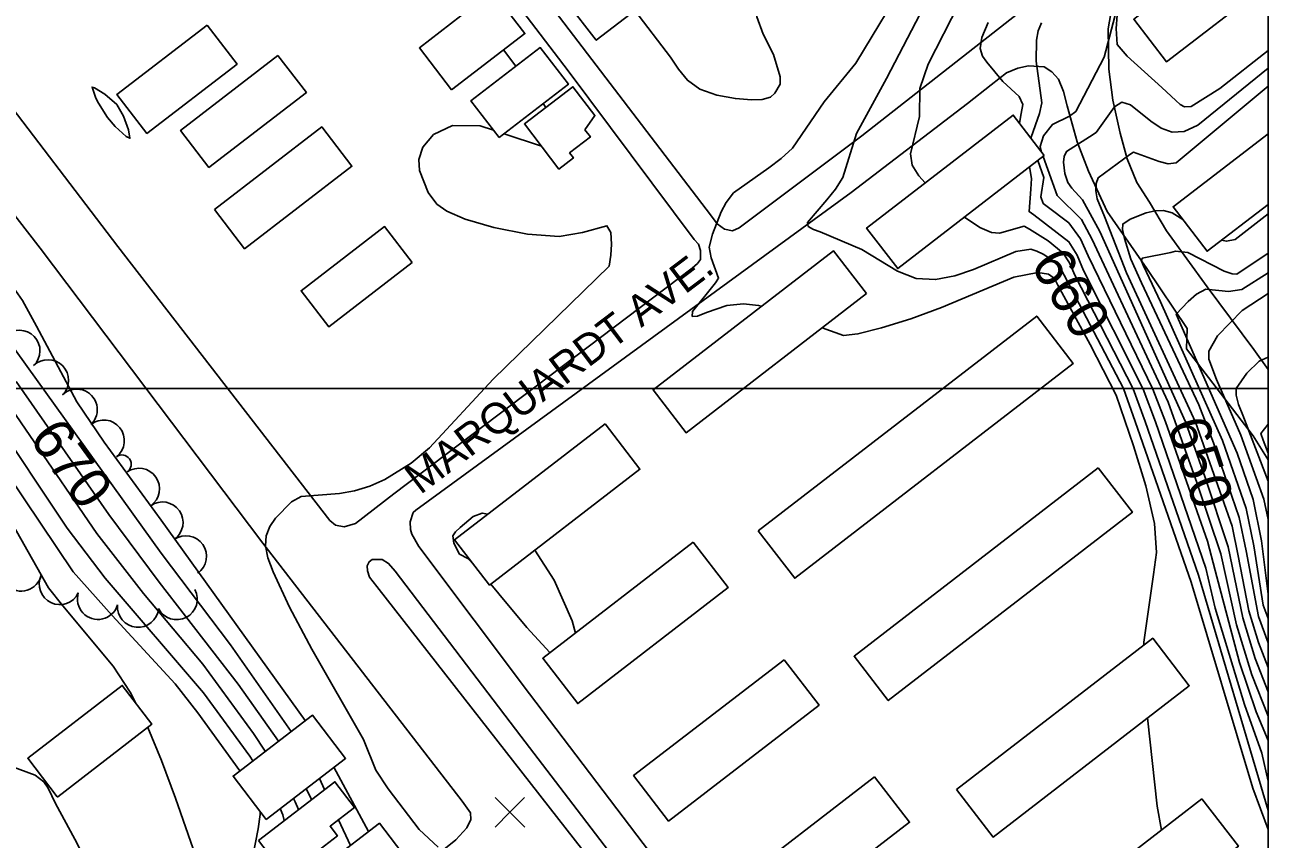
# Model space of a CAD drawing. Extents: x 79600 to 91800, y 75600 to 84400.
# Drawn here: x 89395 to 90000, y 81781 to 82177 of the extents above; entities that cross this region are included whole.
import ezdxf

# ---------------------------------------------------------------- set-up
doc = ezdxf.new("R2010")
doc.units = 0
for name, color, linetype in [('084-090$0$BLDG', 7, 'Continuous'), ('084-090$0$GRID', 7, 'Continuous'), ('084-090$0$INDEX', 7, 'Continuous'), ('084-090$0$INDXLBL', 7, 'Continuous'), ('084-090$0$INTER', 7, 'Continuous'), ('084-090$0$ROAD', 7, 'Continuous'), ('084-090$0$ROAD-NAME', 7, 'Continuous'), ('084-090$0$SPOTMARK', 7, 'Continuous'), ('084-090$0$SPOTS', 7, 'Continuous'), ('084-090$0$TREES', 7, 'Continuous')]:
    doc.layers.add(name, color=color, linetype=linetype)

# ---------------------------------------------------------------- blocks, each defined once
blk = doc.blocks.new('084-090$0$SPOTX')
at = {"layer": '084-090$0$SPOTMARK'}
for p, q in [((-0.37, 0.358), (0.351, -0.358)), ((-0.012, 0), (0.347, 0.358)), ((-0.012, 0), (-0.37, -0.358))]:
    blk.add_line(p, q, dxfattribs=at)

msp = doc.modelspace()

# ---------------------------------------------------------------- linework, layer by layer
at = {"layer": '084-090$0$BLDG'}
for points in [[(90000, 82230.09), (89934.6, 82179.64), (89950.61, 82158.89), (90000, 82196.99)], [(90000, 82089.49), (89970.3, 82066.79), (89953.72, 82088.47), (90000, 82123.85)]]:
    msp.add_lwpolyline(points, dxfattribs=at)
for points in [[(89692.07, 82213.17), (89706.12, 82194.88), (89672.97, 82169.4), (89658.91, 82187.68)], [(89602.61, 82145.3), (89586.9, 82165.73), (89612.16, 82185.15), (89614.57, 82182.01), (89624.97, 82190.01), (89638.26, 82172.71)], [(89483.59, 82176.76), (89498.15, 82157.81), (89454.3, 82124.1), (89439.73, 82143.04)], [(89518.09, 82161.98), (89531.89, 82144.03), (89484.5, 82107.6), (89470.7, 82125.55)], [(89625.75, 82122.11), (89612, 82140), (89645.7, 82165.9), (89659.45, 82148.01)], [(89667.48, 82125.88), (89670.16, 82122.4), (89660, 82114.59), (89661.86, 82112.16), (89654.86, 82106.78), (89638.01, 82128.7), (89661.6, 82146.84), (89672.35, 82132.85)], [(89891.05, 82113.35), (89875.91, 82133), (89804.59, 82078.02), (89819.74, 82058.37)], [(89487.15, 82087.07), (89501.84, 82067.96), (89554.08, 82108.12), (89539.39, 82127.23)], [(89583.45, 82061.33), (89570.01, 82078.82), (89529.36, 82047.57), (89542.8, 82030.08)], [(89804.5, 82046.19), (89788.41, 82067.06), (89700.62, 81999.37), (89716.7, 81978.51)], [(89751.81, 81930.73), (89769.59, 81907.67), (89905.16, 82012.19), (89887.39, 82035.25)], [(89677.25, 81982.84), (89694.27, 81960.76), (89621.09, 81904.34), (89604.06, 81926.42)], [(89917.28, 81961.36), (89933.92, 81939.78), (89815.08, 81848.16), (89798.44, 81869.75)], [(89720.17, 81925.23), (89737.19, 81903.15), (89664.01, 81846.73), (89646.98, 81868.81)], [(89848.33, 81804.88), (89866.13, 81781.79), (89961.63, 81855.41), (89943.82, 81878.5)], [(89764.38, 81868.08), (89781.41, 81846), (89708.22, 81789.58), (89691.2, 81811.66)], [(89410.9, 81801.43), (89410.67, 81801.44), (89396.27, 81820.14), (89442.28, 81855.55), (89456.76, 81836.73)], [(89512.41, 81790.39), (89496.22, 81811.42), (89534.81, 81841.12), (89551, 81820.09)], [(89808.44, 81811.09), (89825.46, 81789.01), (89752.28, 81732.59), (89735.26, 81754.67)], [(89508.58, 81780.11), (89521.76, 81762.98), (89547.04, 81782.43), (89543.47, 81787.06), (89555.38, 81796.23), (89545.76, 81808.73)], [(89967.77, 81800.33), (89985.52, 81777.3), (89912.47, 81720.99), (89894.72, 81744.02)], [(89532.08, 81733.21), (89518.49, 81750.87), (89567.43, 81788.54), (89581.02, 81770.88)]]:
    msp.add_lwpolyline(points, close=True, dxfattribs=at)
at = {"layer": '084-090$0$GRID'}
for p, q in [((90000, 84000), (90000, 80000)), ((90000, 82000), (85000, 82000))]:
    msp.add_line(p, q, dxfattribs=at)
at = {"layer": '084-090$0$INDEX'}
msp.add_line((89534.48, 81800.05), (89531.85, 81805.36), dxfattribs=at)
for points in [[(90000, 81785.53), (89992.6, 81805.65), (89962.48, 81905.74), (89935.34, 81983.91), (89929.59, 81999.95), (89898.99, 82058.58), (89896.16, 82061.65), (89890.54, 82065.36), (89887.44, 82066.86), (89884.56, 82067.72), (89877.27, 82066.59), (89856.53, 82057.89), (89847.58, 82054.81), (89838.18, 82053.01), (89828.72, 82053.56), (89819.55, 82057.08), (89802.3, 82067.69), (89782.02, 82076.25), (89778.65, 82077.37), (89776.07, 82078.83), (89775.8, 82080.72), (89785.16, 82091.75), (89789.37, 82096.96), (89793.04, 82102.65), (89799.73, 82124.12), (89814.31, 82150.75), (89836.71, 82194.01)], [(90000, 81852.47), (89993.68, 81868.61), (89987.61, 81888.4), (89980.52, 81922.94), (89969.43, 81956.75), (89959.78, 81983.74), (89918.08, 82076.34), (89909.66, 82091.86), (89904.54, 82097.48), (89902.56, 82100.23), (89901.06, 82104.65), (89900.44, 82110.1), (89900.77, 82112.84), (89901.85, 82115.32), (89913.01, 82122.4), (89916.27, 82124.6), (89925.24, 82136.97), (89928.73, 82139.23), (89933, 82138.04), (89942.91, 82130.14), (89947.98, 82126.61), (89953.28, 82124.7), (89959.15, 82125.07), (89965.81, 82128.1), (90000, 82155.77)], [(90000, 81936.33), (89997.88, 81946.24), (89986.72, 81977.34), (89974.89, 82004.42), (89971.13, 82014.24), (89971.18, 82018.2), (89975.42, 82025.68), (89987.3, 82037.88), (90000, 82046.26)], [(89518.33, 81828.44), (89498.74, 81856.17), (89460.25, 81905.73), (89435.81, 81938.67), (89390.65, 82003.35)], [(89388.68, 81706.31), (89399.58, 81700.36), (89407.41, 81693.19), (89408.79, 81693.05), (89417.65, 81701.16), (89427.63, 81711.99), (89432.66, 81719.14), (89436.19, 81727.07), (89437.27, 81735.61), (89435.79, 81745.11), (89431.86, 81756.03), (89419.16, 81780.78), (89409.77, 81798.05), (89406.18, 81805.53), (89404.08, 81808.61), (89399.85, 81811.88), (89379.18, 81819.53)]]:
    msp.add_lwpolyline(points, dxfattribs=at)
at = {"layer": '084-090$0$INTER'}
for p, q in [((89633.91, 82156.84), (89627.9, 82164.74)), ((89648.42, 82136.71), (89647.18, 82138.58)), ((89628.17, 82123.96), (89646.29, 82117.93)), ((89621.68, 81904.8), (89625.59, 81900.06)), ((89540.79, 81804.91), (89538.29, 81810.31)), ((89562.2, 81784.51), (89545.32, 81815.72)), ((89553.39, 81777.73), (89547.59, 81790.23))]:
    msp.add_line(p, q, dxfattribs=at)
for points in [[(89531.34, 81838.45), (89461.16, 81935.95), (89433.54, 81973.88), (89420.23, 81993.5), (89400.61, 82030.32), (89393.74, 82042.81), (89385.8, 82054.22), (89328.12, 82120.38), (89269.98, 82188.22), (89174.77, 82306.99), (89165.1, 82319.45), (89164.18, 82323.13), (89128.27, 82369.88), (89113.16, 82388.37), (89104.52, 82398.07), (89101.14, 82400.86), (89100.2, 82400.03), (89099.25, 82403.53), (89097.11, 82405.71), (89090.89, 82405.88), (89079.75, 82410.63)], [(89691.75, 82183.83), (89709.09, 82161.13), (89712.96, 82155.36), (89717.35, 82149.98), (89723.39, 82145.61), (89731.69, 82142.68), (89740.76, 82141.07), (89748.6, 82140.46), (89753.68, 82140.57), (89757.82, 82141.71), (89759.98, 82143.73), (89762.53, 82148.08), (89762.58, 82151.62), (89759.18, 82162.45), (89754.18, 82172.37), (89751.1, 82180.84), (89750.66, 82186.61), (89748.92, 82194.18), (89743.4, 82204), (89732.38, 82215.99), (89717.08, 82228.17), (89699.45, 82238.06), (89681.57, 82243.73), (89675.68, 82244.4)], [(89753.35, 82040.02), (89752.02, 82040.41), (89744.69, 82041.25), (89736.51, 82040.47), (89726.59, 82037.01), (89722.21, 82035.23), (89719.71, 82035.1), (89719.89, 82037.5), (89731.05, 82051.39), (89732.55, 82053.65), (89728.98, 82063.51), (89727.98, 82068.82), (89729.52, 82075.08), (89733.78, 82085.88), (89736.18, 82090.47), (89739.81, 82095.2), (89757.02, 82107.4), (89763.07, 82111.93), (89768.54, 82116.88), (89783.85, 82139.46), (89799.39, 82158.32), (89811.01, 82177.51), (89816.51, 82186.69), (89817.24, 82187.99)], [(89833.14, 82100.03), (89829.99, 82103.4), (89826.81, 82108.72), (89825.89, 82114.2), (89830.35, 82132.39), (89830.53, 82145.89), (89834.59, 82157.78), (89849.7, 82187.27)], [(89889.76, 82115.03), (89889.53, 82115.66), (89889.08, 82117.75), (89890.75, 82122.88), (89895, 82128.51), (89903.3, 82132.44), (89906.33, 82134.79), (89920.26, 82161.27), (89926.38, 82184.76), (89926.83, 82187.13), (89927.09, 82188.19), (89926.07, 82175.14), (89926.52, 82167.3), (89931.46, 82161.64), (89948.25, 82146.51), (89955.06, 82140.08), (89957.16, 82138.21), (89959.28, 82136.98), (89962.52, 82137.24), (89976.53, 82145.99), (90000, 82164.47)], [(89878.92, 82129.09), (89879.85, 82133.74), (89880.59, 82138.24), (89878.87, 82141.99), (89870.87, 82149.29), (89863.13, 82158.69), (89861.01, 82161.76), (89859.87, 82165.47), (89860.59, 82170.73), (89863.69, 82178)], [(89884.88, 82121.35), (89884.72, 82122.33), (89888.77, 82133.77), (89889.84, 82138.96), (89887.08, 82159.26), (89887.22, 82169.51), (89888.09, 82174.04), (89889.62, 82177.96)], [(90000, 81864.34), (89995.26, 81876.45), (89990.65, 81891.79), (89985.48, 81918.66), (89982.51, 81933), (89964.67, 81983.7), (89931.14, 82056.21), (89920.38, 82083.73), (89916.87, 82092.28), (89916.15, 82096.18), (89916.27, 82099.7), (89917.21, 82102.54), (89932.72, 82113.92), (89934.55, 82114.93), (89947.01, 82110.4), (89951.39, 82109.3), (89955.25, 82109.83), (90000, 82147.11)], [(89596.01, 81776.8), (89586.73, 81785.51), (89571.77, 81805.3), (89565.75, 81814.28), (89559.67, 81829.24), (89534.58, 81873.13), (89523.76, 81893.71), (89515.82, 81910.74), (89513.21, 81917.61), (89511.98, 81923.45), (89512.38, 81928.41), (89514.16, 81932.8), (89516.95, 81936.99), (89524.61, 81944.88), (89529.45, 81947.42), (89548.01, 81948.86), (89555.32, 81950.16), (89562.8, 81952.49), (89570.1, 81955.68), (89582.84, 81963.69), (89591.89, 81971.12), (89622.75, 82004.55), (89679.24, 82059.52), (89680.11, 82064.81), (89680.43, 82070.21), (89680.11, 82075.87), (89678.22, 82079.21), (89666.33, 82075.91), (89654.9, 82074.03), (89639.6, 82075.05), (89623.2, 82078.31), (89609.22, 82082.42), (89600.26, 82086.26), (89595.43, 82089.64), (89591.22, 82095.33), (89587.03, 82106.08), (89586.67, 82111.42), (89588.56, 82117.46), (89593.82, 82123.63), (89603.01, 82127.89), (89616.55, 82127.83), (89623, 82125.68)], [(90000, 81840.6), (89992.1, 81860.78), (89984.57, 81885.02), (89976.91, 81919.5), (89965.54, 81953.8), (89951.27, 81993.38), (89914.39, 82072.52), (89909.18, 82082.26), (89897.26, 82093.97), (89890.51, 82112.93)], [(90000, 81809.01), (89996.99, 81822.66), (89988.42, 81846.29), (89974.2, 81893.16), (89969.7, 81912.62), (89945.12, 81983.84), (89939.16, 81999.74), (89910.14, 82057.43), (89907.03, 82064.89), (89903.08, 82071.42), (89886.02, 82084.47), (89883.67, 82086.08), (89884.57, 82097.04), (89884.84, 82102.17), (89883.89, 82107.83)], [(90000, 81828.73), (89994.16, 81842.72), (89986.07, 81866.65), (89974.14, 81911.45), (89970.44, 81925.73), (89950.01, 81983.81), (89943.94, 81999.63), (89912.44, 82064.52), (89908.67, 82072.83), (89903, 82080.56), (89892.46, 82088.57), (89890.47, 82090.04), (89889.42, 82093.29), (89890.82, 82102.69), (89887.99, 82110.99)], [(90000, 81794.67), (89966.09, 81909.18), (89940.23, 81983.88), (89934.38, 81999.84), (89905.95, 82055.08), (89903.35, 82061.08), (89900.31, 82065.83), (89892.91, 82071.9), (89883.88, 82077.54), (89881.21, 82078.91), (89869.19, 82075.62), (89865.33, 82075.92), (89859.7, 82078.37), (89852.21, 82083.41)], [(90000, 81876.21), (89995.33, 81889.02), (89989.26, 81921.06), (89985.92, 81937.32), (89973.33, 81973.51), (89966.2, 81992.04), (89938.43, 82051.49), (89933.21, 82062.99), (89930.07, 82073.06), (89929.16, 82077.38), (89929.25, 82079.97), (89932.87, 82082.46), (89940.7, 82085.47), (89945.06, 82086.52), (89949.15, 82086.61), (89953.27, 82085.51), (89958.47, 82082.26)], [(89977.26, 82072.11), (89979.75, 82071.64), (89983.96, 82072.5), (90000, 82085.05)], [(90000, 81888.08), (89997.65, 81894.62), (89993.04, 81923.47), (89989.32, 81941.63), (89977.79, 81974.78), (89947.68, 82042.22), (89940.84, 82056.57), (89939.19, 82060), (89938.31, 82061.92), (89938.68, 82063.41), (89952.67, 82066.15), (89954.89, 82066.89), (89960.93, 82066.15), (89978.56, 82057.16), (89982.42, 82055.8), (89984.78, 82055.7), (90000, 82065.84)], [(89939.46, 81875.14), (89939.45, 81876.65), (89944.18, 81909.57), (89945.63, 81920.28), (89944.69, 81934.27), (89940.43, 81952.69), (89934.47, 81972.1), (89925.97, 81996.79), (89913.37, 82021.42), (89897.57, 82050.36), (89895.99, 82053.45), (89893.03, 82055.67), (89887.91, 82056.52), (89876.29, 82054.14), (89841.03, 82039.35), (89826.06, 82033.93), (89811.8, 82029.46), (89800.37, 82026.6), (89793.29, 82025.72), (89782.89, 82029.54)], [(90000, 81899.95), (89996.81, 81925.87), (89992.73, 81945.94), (89984.99, 81968.57), (89955.31, 82036.25), (89961, 82042.28), (89965.19, 82045.85), (89969.6, 82048.36), (89980.77, 82047.28), (89987.26, 82048.16), (90000, 82056.23)], [(89505.8, 81818.8), (89504.36, 81821.11), (89481.8, 81851.89), (89433.93, 81907.73), (89415.56, 81932.02), (89378.15, 81987.86), (89368.03, 82000.54), (89348.51, 82017.84), (89341.17, 82027.5), (89335.94, 82036.94)], [(89524.54, 81833.22), (89494.93, 81875.33), (89461.18, 81919.9), (89381.41, 82030.85)], [(89499.49, 81813.94), (89479.02, 81842.18), (89468.03, 81856.35), (89437.32, 81889.61), (89418.36, 81910.82), (89370.6, 81981.87), (89366.82, 81987.84), (89363.81, 81991.91), (89346.95, 82001.62), (89337.05, 82007.37), (89326.85, 82016.1), (89322.71, 82022.26)], [(90000, 81954.97), (89987.63, 81987.07), (89985.59, 81992.24), (89984.36, 81996.78), (89984.42, 81999.98), (89989.64, 82007.45), (89995.63, 82013.37), (90000, 82015.21)], [(89448.68, 81847.23), (89446.08, 81852.25), (89437.88, 81864.92), (89413.35, 81894.26), (89406.43, 81903.08), (89390.81, 81930.65), (89385.51, 81939.61), (89380.28, 81947.79), (89375.79, 81954.59), (89372.24, 81959.77), (89367.94, 81964.45), (89349.16, 81977.65), (89309.42, 82000.46), (89302.22, 82006.5)], [(89511.91, 81823.5), (89506.25, 81832.13), (89481.48, 81865.84), (89452.61, 81900.36), (89429.99, 81929.39), (89386.52, 81992.99)], [(90000, 81968.54), (89997.66, 81974.8), (89996.42, 81978.12), (90000, 81982.66)], [(89620.23, 81938.89), (89617.48, 81939.41), (89613.02, 81937.78), (89606.79, 81932.44), (89604.55, 81930.27), (89603.26, 81928.33), (89603.71, 81924.72), (89606.41, 81919.48), (89610.55, 81917.28), (89613.58, 81914.08)], [(89662.86, 81881.05), (89661.27, 81886.98), (89652.56, 81906.8), (89643.12, 81921.33)], [(89625.59, 81900.06), (89639.21, 81883.67), (89650.48, 81871.51)], [(89479.55, 81744.63), (89479.73, 81745.44), (89481.18, 81756.64), (89480.6, 81765.43), (89468.14, 81800.66), (89461.43, 81819), (89454.73, 81835.17)], [(89948.04, 81785.12), (89945.97, 81796.89), (89941.33, 81839.76)], [(89528.14, 81795.17), (89526.47, 81798.94), (89525.62, 81800.56)], [(89497.47, 81721.34), (89498.04, 81723.54), (89501.54, 81737.83), (89503.58, 81760.85), (89508.52, 81785.76), (89509.45, 81792.79), (89509.39, 81794.32)], [(89521.16, 81789.79), (89520.49, 81792.58), (89519.19, 81795.61)]]:
    msp.add_lwpolyline(points, dxfattribs=at)
msp.add_lwpolyline([(89430.66, 82138.79), (89435.12, 82131.83), (89438.91, 82127.5), (89444.22, 82122.64), (89446.03, 82121.73), (89445.39, 82125.8), (89442.93, 82132.42), (89439.71, 82138.16), (89433.83, 82143.26), (89428.82, 82146.35), (89427.63, 82146.61), (89429.4, 82141.18)], close=True, dxfattribs=at)
at = {"layer": '084-090$0$ROAD'}
for points in [[(89486.75, 82756.41), (89679.05, 82506.39), (89779.3, 82376.65), (89832.8, 82306.5), (89891.79, 82228.71), (89896.19, 82222.53), (89898.36, 82217.35), (89899.06, 82211.23), (89898.49, 82205.61), (89895.81, 82199.39), (89892.37, 82195.27), (89884.04, 82187.04), (89802.3, 82122.97), (89742.58, 82078.14), (89739.35, 82076.75), (89735.34, 82077.46), (89731.85, 82080.09), (89728.54, 82084.48), (89597.32, 82256.36), (89419.83, 82488.14), (89306.52, 82635.61)], [(89303.36, 82619.27), (89438.21, 82443.15), (89556.39, 82289.33), (89659.3, 82154.57), (89720.63, 82072.56), (89722.69, 82070.27), (89723.76, 82067.2), (89723.69, 82062.7), (89722.21, 82060.8), (89719.6, 82058.59), (89574.44, 81948.79), (89555.88, 81934.31), (89550.23, 81932.79), (89546.06, 81933.5), (89543.36, 81935.8), (89440.12, 82069.12), (89254.61, 82312.44)], [(90000, 82009.31), (89992.98, 82018.91), (89970.34, 82049.5), (89950.53, 82076.66), (89942.24, 82090.62), (89936.13, 82100.2), (89931.34, 82111.69), (89928.01, 82124.28), (89924.41, 82140.26), (89922.41, 82155.4), (89922.09, 82175.01), (89923.87, 82185.27), (89927.55, 82194.21), (89932.31, 82200.4), (89938.19, 82206.25), (89940.82, 82209.42), (89941.35, 82212.46), (89940.11, 82215.06), (89938.22, 82217.66), (89869.17, 82309.76), (89731.01, 82489.46)], [(89320.64, 82173.46), (89402.33, 82068.29), (89510.72, 81924.76), (89607.66, 81799.25), (89611.75, 81793.56), (89612.02, 81790.34), (89610.02, 81786.2), (89604.62, 81780.5), (89578.89, 81759.7), (89415.47, 81634.29), (89413.02, 81632.24), (89410.75, 81630.99), (89408.18, 81630.71), (89406.9, 81631.05), (89404.98, 81632.05), (89402.76, 81633.85), (89242.89, 81842.36)], [(89826, 81607.47), (89640.5, 81851.43), (89586.71, 81923.19), (89583.28, 81929.2), (89582.51, 81931.46), (89582.41, 81935.16), (89583.93, 81939.63), (89585.24, 81940.9), (89797.03, 82095.41), (89853.67, 82138.68), (89865.23, 82147.82), (89872.72, 82153.64), (89878.22, 82155.8), (89883.38, 82157), (89890.93, 82156.55), (89894.75, 82154.08), (89897.9, 82150.49), (89900.38, 82144.51), (89902.19, 82137.57), (89907.05, 82119.97), (89912.6, 82105.73), (89921.6, 82086.14), (89940.91, 82058.34), (89960.53, 82029.25), (89960.2, 82019.29), (89974.68, 82000.57), (89992.78, 81976.97), (90000, 81965.37)], [(89683.1, 81753.98), (89566.14, 81903.76), (89562.68, 81908.16), (89561.61, 81911.23), (89561.49, 81913.8), (89562.48, 81915.71), (89563.95, 81916.81), (89568.77, 81916.9), (89571.95, 81914.92), (89575.11, 81911.17), (89636.31, 81830.93), (89819.15, 81591.83)]]:
    msp.add_lwpolyline(points, dxfattribs=at)
at = {"layer": '084-090$0$TREES'}
for centre, radius, start, end in [((89392.26, 82018.37), 10, 313.78656, 133.78656), ((89406.2, 82004.03), 10, 314.59963, 134.59963), ((89420.16, 81989.71), 10, 313.91558, 133.91558), ((89433.32, 81974.68), 10, 308.46781, 128.46781), ((89442.13, 81963.13), 4.53, 304.88052, 124.88052), ((89450.44, 81951.2), 10, 304.88052, 124.88052), ((89461.88, 81934.8), 10, 304.88052, 124.88052), ((89473.32, 81918.39), 10, 304.88052, 124.88052), ((89393.12, 81911.43), 10, 167.09453, 347.09453), ((89411.89, 81904.88), 10, 154.46558, 334.46558), ((89479.04, 81910.19), 0.0000000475, 304.88406, 124.88406), ((89468.82, 81897.53), 10, 207.50694, 27.50694), ((89430.47, 81897.64), 10, 162.97647, 342.97647), ((89449.99, 81893.81), 10, 174.81314, 354.81314)]:
    msp.add_arc(centre, radius, start, end, dxfattribs=at)

# ---------------------------------------------------------------- block references
at = {"layer": '084-090$0$SPOTS', "xscale": 20, "yscale": 20}
msp.add_blockref('084-090$0$SPOTX', (89631.16, 81793.84), dxfattribs=at)

# ---------------------------------------------------------------- texts
at = {"layer": '084-090$0$INDXLBL'}
for s, rotation, p in [('660', 301.61765, (89883.91, 82060.33)), ('650', 288.44174, (89950.65, 81982.19)), ('670', 306.03821, (89396.51, 81975.79))]:
    msp.add_text(s, height=20, rotation=rotation, dxfattribs=at).set_placement(p)
at = {"layer": '084-090$0$ROAD-NAME'}
msp.add_text('MARQUARDT AVE.', height=15, rotation=37.11233, dxfattribs=at).set_placement((89587.32, 81948.07))

doc.saveas('drawing.dxf')
